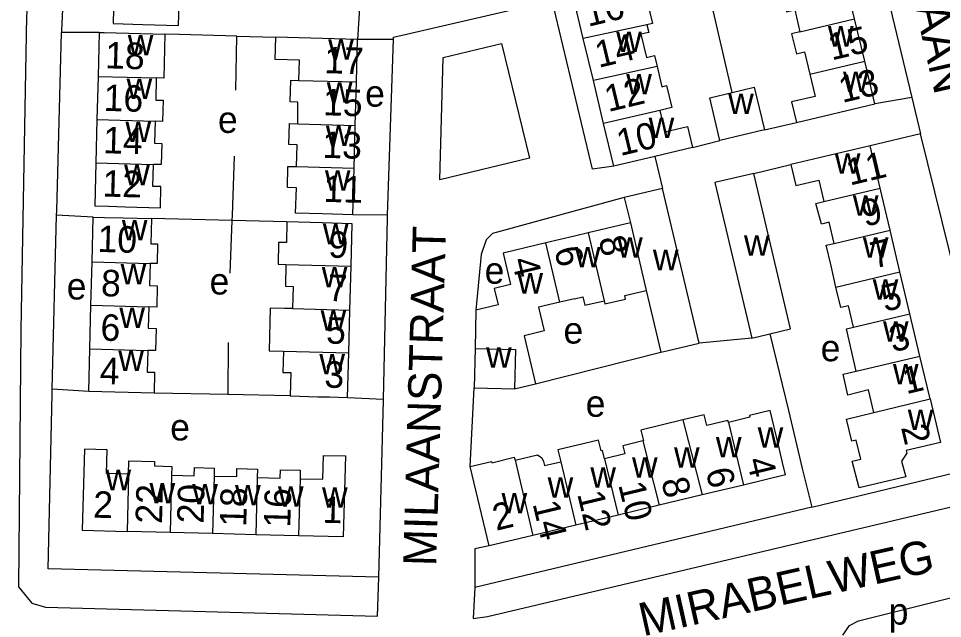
# Model space of a CAD drawing. Extents: x 161936 to 163647, y 386450 to 388633.
# Drawn here: x 162916.2 to 163055.5, y 388096.2 to 388186.7 of the extents above; entities that cross this region are included whole.
import ezdxf

# ---------------------------------------------------------------- set-up
doc = ezdxf.new("R2010")
doc.units = 0
for name, color, linetype in [('BLT_Basislijn', 7, 'Continuous'), ('BLT_Bebouwing', 7, 'Continuous'), ('BLT_Centroide', 7, 'Continuous'), ('BLT_Huisnummer', 7, 'Continuous'), ('BLT_Huisnummer_ tussenligend', 7, 'Continuous'), ('BLT_Onderverdeling_panden', 7, 'Continuous'), ('BLT_Straatnaam', 7, 'Continuous')]:
    doc.layers.add(name, color=color, linetype=linetype)

msp = doc.modelspace()

# ---------------------------------------------------------------- linework, layer by layer
at = {"layer": 'BLT_Basislijn'}
for p, q in [((163043.17, 388206.79), (163050.89, 388174.8)), ((163023.79, 388175.57), (163017.9, 388200.9)), ((162967.64, 388189.16), (162967.32, 388183.58)), ((162928.36, 388184.63), (162922.68, 388184.62)), ((162948.98, 388175.9), (162949.09, 388184.08)), ((162949.09, 388184.08), (162954.99, 388183.92)), ((162972.73, 388183.57), (162967.32, 388183.58)), ((163050.89, 388174.8), (163045.3, 388173.85)), ((163050.89, 388174.8), (163052.19, 388169.35)), ((163028.65, 388169.94), (163033.47, 388171.05)), ((163052.19, 388169.35), (163044.58, 388167.52)), ((163064.35, 388119.93), (163052.19, 388169.35)), ((163017.8, 388167.29), (163021.92, 388168.35)), ((163012.11, 388165.93), (163013.29, 388161.11)), ((163027.06, 388163.36), (163032.63, 388164.69)), ((162921.28, 388130.8), (162921.94, 388157.05)), ((162927.46, 388156.78), (162921.94, 388157.05)), ((162971.83, 388157.07), (162966.59, 388157.14)), ((162948.41, 388156.24), (162936.26, 388156.55)), ((162948.12, 388148.31), (162948.41, 388156.24)), ((162956.66, 388156.04), (162948.41, 388156.24)), ((162947.82, 388137.84), (162947.73, 388130)), ((163026.74, 388138.52), (163018.82, 388137.76)), ((162994.16, 388131.61), (163013.04, 388136.39)), ((162926.77, 388130.49), (162921.28, 388130.8)), ((162947.73, 388130), (162936.63, 388130.23)), ((162984.31, 388119.18), (162984.87, 388131.01)), ((162957.14, 388129.81), (162947.73, 388130)), ((162965.79, 388129.57), (162971.22, 388129.32)), ((163035.78, 388113.03), (163064.35, 388119.93)), ((163035.78, 388113.03), (162984.99, 388100.92))]:
    msp.add_line(p, q, dxfattribs=at)
for points in [[(162927.55, 388243.75), (162924.42, 388242.23), (162922.67, 388240.19), (162922.06, 388237.73), (162919.73, 388214.64), (162917.41, 388187.09), (162916.54, 388139.78), (162916.18, 388100.99), (162918.21, 388098.55), (162920.26, 388097.95), (162970.34, 388096.57), (162970.5, 388102.47)], [(162955.02, 388238.68), (162927.66, 388238.18), (162927.5, 388237.96), (162923.21, 388196.71), (162922.68, 388184.93), (162922.68, 388184.62)], [(162972.73, 388183.57), (162972.74, 388183.92), (162996.64, 388189.43)], [(163005.94, 388164.46), (163002.74, 388164.02), (162996.64, 388189.43)], [(162921.94, 388157.05), (162921.96, 388157.71), (162922.68, 388184.62)], [(162949.09, 388184.08), (162940.48, 388184.32), (162938.26, 388184.37)], [(162971.83, 388157.07), (162972.73, 388183.57)], [(162980.2, 388180.85), (162989, 388182.96), (162993.25, 388165.64), (162979.73, 388162.41), (162980.2, 388180.85)], [(162948.41, 388156.24), (162948.44, 388157.06), (162948.77, 388165.98)], [(163007.52, 388159.75), (162987.68, 388154.29), (162986.72, 388153.34), (162985.97, 388151.11), (162985.16, 388142.75)], [(162971.22, 388129.32), (162971.82, 388156.58), (162971.83, 388157.07)], [(163029.45, 388139.16), (163032.28, 388127.63), (163034.35, 388118.86), (163035.78, 388113.03)], [(162970.5, 388102.47), (162920.67, 388103.73), (162921.26, 388130.06), (162921.28, 388130.8)], [(162970.5, 388102.47), (162971.22, 388129.11), (162971.22, 388129.32)], [(162984.99, 388100.92), (162984.75, 388096.26), (162986.89, 388096.53), (163059.39, 388113.66), (163062.11, 388114.5), (163063.31, 388115.68), (163064.31, 388117.03), (163064.35, 388119.93)], [(162987.17, 388107.18), (162985, 388106.76), (162984.99, 388100.92)], [(163040.49, 388093.7), (163041.48, 388095.17), (163042.85, 388095.87), (163065.75, 388101.61)]]:
    msp.add_lwpolyline(points, dxfattribs=at)
at = {"layer": 'BLT_Bebouwing'}
for p, q in [((163042.26, 388186.68), (163040.74, 388193.1)), ((163001.34, 388183.71), (162999.86, 388189.91)), ((163043.78, 388180.29), (163042.26, 388186.68)), ((162928.36, 388184.63), (162928.19, 388178)), ((162928.36, 388184.63), (162929.12, 388184.61)), ((162929.12, 388184.61), (162938.26, 388184.37)), ((162967.32, 388183.58), (162954.99, 388183.92)), ((162967.14, 388177.16), (162967.32, 388183.58)), ((163002.86, 388177.36), (163001.34, 388183.71)), ((163045.3, 388173.85), (163043.78, 388180.29)), ((162928.19, 388178), (162928.02, 388171.48)), ((162966.96, 388170.6), (162967.14, 388177.16)), ((163004.4, 388170.91), (163002.86, 388177.36)), ((163033.47, 388171.05), (163045.3, 388173.85)), ((162928.02, 388171.48), (162927.85, 388164.97)), ((162966.78, 388164.16), (162966.96, 388170.6)), ((163005.94, 388164.46), (163004.4, 388170.91)), ((163028.65, 388169.94), (163021.92, 388168.35)), ((163017.8, 388167.29), (163012.11, 388165.93)), ((163044.58, 388167.52), (163032.63, 388164.69)), ((163046.1, 388161.13), (163044.58, 388167.52)), ((163012.11, 388165.93), (163005.94, 388164.46)), ((162966.59, 388157.14), (162966.78, 388164.16)), ((163013.29, 388161.11), (163007.52, 388159.75)), ((163018.82, 388137.76), (163013.29, 388161.11)), ((163047.6, 388154.82), (163046.1, 388161.13)), ((163007.52, 388159.75), (163008.44, 388155.89)), ((162927.28, 388150.03), (162927.46, 388156.78)), ((163008.44, 388155.89), (163002.08, 388154.38)), ((163000, 388153.89), (162995.69, 388152.87)), ((163002.08, 388154.38), (163000, 388153.89)), ((163049.09, 388148.51), (163047.6, 388154.82)), ((162927.11, 388143.47), (162927.28, 388150.03)), ((162966.15, 388142.73), (162966.33, 388149.35)), ((163050.6, 388142.18), (163049.09, 388148.51)), ((163010.83, 388145.73), (163013.04, 388136.39)), ((163000, 388144.47), (162997.8, 388143.95)), ((162926.94, 388136.92), (162927.11, 388143.47)), ((162965.97, 388136.29), (162966.15, 388142.73)), ((162985.16, 388142.75), (162985.02, 388136.96)), ((163052.11, 388135.82), (163050.6, 388142.18)), ((163026.74, 388138.52), (163029.45, 388139.16)), ((162926.77, 388130.49), (162926.94, 388136.92)), ((162965.79, 388129.57), (162965.97, 388136.29)), ((162985.02, 388136.96), (162984.87, 388131.01)), ((163053.64, 388129.35), (163052.11, 388135.82)), ((162990.96, 388130.85), (162994.16, 388131.61)), ((162936.63, 388130.23), (162926.77, 388130.49)), ((162984.87, 388131.01), (162990.96, 388130.85)), ((162987.17, 388107.18), (162984.31, 388119.18)), ((163031.84, 388117.9), (163025.49, 388116.37)), ((163025.49, 388116.37), (163019.25, 388114.88)), ((163019.25, 388114.88), (163012.81, 388113.33)), ((163012.81, 388113.33), (163006.58, 388111.84)), ((163006.58, 388111.84), (163000.23, 388110.31)), ((162939.05, 388109.21), (162932.57, 388109.37)), ((163000.23, 388110.31), (162993.73, 388108.75)), ((162945.46, 388109.04), (162939.05, 388109.21)), ((162951.96, 388108.88), (162945.46, 388109.04)), ((162958.42, 388108.71), (162951.96, 388108.88)), ((162993.73, 388108.75), (162987.17, 388107.18))]:
    msp.add_line(p, q, dxfattribs=at)
for points in [[(162930.62, 388192.47), (162930.45, 388185.96), (162934.95, 388185.83), (162940.3, 388185.68), (162940.39, 388188.89), (162939.13, 388188.93), (162939.22, 388192.23)], [(163009.41, 388192.17), (163010.15, 388189.09), (163010.97, 388189.29), (163011.77, 388185.98), (163010.95, 388185.78)], [(163032.5, 388191.15), (163031.21, 388190.84), (163031.96, 388187.71), (163033.24, 388188.01), (163034.02, 388184.73)], [(163010.95, 388185.78), (163011.23, 388184.63), (163010.02, 388184.34), (163010.87, 388180.84), (163012.07, 388181.13), (163012.47, 388179.48)], [(163034.02, 388184.73), (163032.76, 388184.43), (163033.48, 388181.39), (163034.71, 388181.68), (163035.5, 388178.33)], [(162938.26, 388184.37), (162938.08, 388177.73), (162936.96, 388177.76)], [(162958.45, 388177.4), (162958.53, 388180.42), (162954.9, 388180.52), (162954.99, 388183.92)], [(163012.47, 388179.48), (163013.21, 388176.43), (163013.91, 388176.6), (163014.71, 388173.29), (163012.87, 388172.84)], [(162936.96, 388177.76), (162936.87, 388174.43), (162937.99, 388174.41), (162937.9, 388171.21), (162936.77, 388171.24)], [(163035.5, 388178.33), (163036.29, 388174.98), (163032.73, 388174.14), (163033.47, 388171.05)], [(162958.3, 388170.84), (162958.3, 388174.12), (162957.13, 388174.16), (162957.23, 388177.43), (162958.45, 388177.4)], [(163023.79, 388175.57), (163027.13, 388176.36), (163028.65, 388169.94)], [(163021.92, 388168.35), (163020.4, 388174.77), (163023.79, 388175.57)], [(163012.87, 388172.84), (163013.64, 388169.61), (163017.05, 388170.42), (163017.8, 388167.29)], [(162936.77, 388171.24), (162936.68, 388167.91), (162937.81, 388167.88), (162937.72, 388164.7), (162936.55, 388164.73)], [(162958.1, 388164.4), (162958.19, 388167.67), (162956.94, 388167.71), (162957.03, 388170.87), (162958.3, 388170.84)], [(162927.85, 388164.97), (162927.69, 388158.45), (162929.74, 388158.4), (162932.27, 388158.33), (162937.59, 388158.19), (162937.67, 388161.38), (162936.46, 388161.41), (162936.55, 388164.73)], [(162966.59, 388157.14), (162962.03, 388157.27), (162957.97, 388157.38), (162958.08, 388161.2), (162956.73, 388161.24), (162956.82, 388164.43), (162958.1, 388164.4)], [(163032.63, 388164.69), (163033.38, 388161.53), (163036.85, 388162.35), (163037.61, 388159.12)], [(163027.06, 388163.36), (163021.2, 388161.97), (163026.74, 388138.52)], [(163029.45, 388139.16), (163032.61, 388139.91), (163027.06, 388163.36)], [(163039.15, 388152.81), (163038.4, 388155.99), (163037.24, 388155.72), (163036.43, 388158.85), (163037.61, 388159.12)], [(162927.46, 388156.78), (162929.17, 388156.73), (162931.99, 388156.66), (162936.26, 388156.55)], [(162936.26, 388156.55), (162936.16, 388152.75), (162937.15, 388152.72), (162937.07, 388149.77), (162936.05, 388149.79)], [(162956.66, 388156.04), (162956.58, 388152.93), (162955.41, 388152.96), (162955.32, 388149.66), (162956.51, 388149.62)], [(162966.33, 388149.35), (162966.51, 388155.77), (162961.99, 388155.89), (162956.66, 388156.04)], [(162995.69, 388152.87), (162989.24, 388151.34), (162990.37, 388146.59), (162987.91, 388146.01), (162988.5, 388143.54), (162985.16, 388142.75)], [(163039.44, 388146.22), (163038.7, 388149.45), (163037.97, 388152.53), (163039.15, 388152.81)], [(162936.05, 388149.79), (162935.96, 388146.45), (162937.1, 388146.42), (162937.02, 388143.2), (162935.85, 388143.23)], [(162956.51, 388149.62), (162956.42, 388146.34), (162957.59, 388146.31), (162957.49, 388142.97)], [(163004.48, 388144.17), (163004.6, 388143.68), (163007.73, 388144.42), (163007.6, 388144.97), (163010.83, 388145.73)], [(163042.1, 388140.16), (163041.33, 388143.4), (163040.18, 388143.13), (163039.44, 388146.22)], [(163000, 388144.47), (163001.28, 388144.77), (163001.58, 388143.49), (163004.48, 388144.17)], [(162935.85, 388143.23), (162935.76, 388140), (162936.92, 388139.97), (162936.83, 388136.65), (162935.68, 388136.68)], [(162957.49, 388142.97), (162956.31, 388143), (162954.15, 388143.06), (162953.97, 388136.61), (162956.13, 388136.56)], [(162997.8, 388143.95), (162994.61, 388143.2), (162995.46, 388139.61), (162992.44, 388138.89), (162994.16, 388131.61)], [(163042.49, 388133.54), (163041.02, 388139.9), (163042.1, 388140.16)], [(163013.04, 388136.39), (163013.95, 388136.61), (163018.82, 388137.76)], [(162935.68, 388136.68), (162935.59, 388133.4), (162936.71, 388133.38), (162936.63, 388130.23)], [(162956.13, 388136.56), (162956.05, 388133.36), (162957.24, 388133.33), (162957.14, 388129.81)], [(163045.16, 388127.33), (163044.36, 388130.7), (163041.24, 388129.94), (163040.51, 388133.07), (163042.49, 388133.54)], [(162957.14, 388129.81), (162961.34, 388129.69), (162962.46, 388129.66), (162963.07, 388129.65), (162965.79, 388129.57)], [(163053.64, 388129.35), (163055.2, 388122.8), (163050.05, 388121.58), (163050.15, 388121.15), (163049.33, 388119.97), (163049.99, 388117.62), (163042.92, 388115.93), (163041.88, 388119.99), (163043.17, 388120.29), (163042.49, 388123.14), (163041.82, 388122.98), (163041.03, 388126.31), (163045.16, 388127.33)], [(163031.84, 388117.9), (163031.4, 388119.76), (163030.77, 388122.37), (163029.51, 388127.61), (163026.4, 388126.86), (163026.46, 388126.59), (163023.23, 388125.79)], [(163016.33, 388126.18), (163010, 388124.66), (163010.4, 388123.03), (163010.32, 388123.01)], [(163023.23, 388125.79), (163023.15, 388126.1), (163019.96, 388125.34), (163019.58, 388126.95), (163016.33, 388126.18)], [(163004.55, 388120.32), (163004.25, 388121.57), (163004.02, 388121.52), (163003.63, 388123.13), (162997.52, 388121.68), (162997.94, 388119.88)], [(163010.32, 388123.01), (163007.31, 388122.29), (163007.6, 388121.05), (163004.55, 388120.32)], [(162932.79, 388118), (162929.46, 388118.09), (162929.56, 388121.7), (162926.12, 388121.79), (162925.81, 388109.55), (162932.57, 388109.37)], [(162958.64, 388117.32), (162962.07, 388117.24), (162962.16, 388120.83), (162965.47, 388120.75), (162965.16, 388108.54), (162958.42, 388108.71)], [(162984.31, 388119.18), (162987.48, 388119.94), (162987.53, 388119.74), (162990.94, 388120.55), (162991.06, 388120.11)], [(162991.06, 388120.11), (162994.43, 388120.92), (162995.08, 388120.45), (162995.37, 388119.91), (162995.51, 388119.29), (162997.94, 388119.88)], [(162932.79, 388118), (162932.83, 388120.02), (162936.68, 388119.94), (162936.67, 388119.25), (162939.31, 388119.18), (162939.27, 388117.84)], [(162939.27, 388117.84), (162942.67, 388117.75), (162942.7, 388118.99), (162945.71, 388118.91), (162945.68, 388117.71)], [(162945.68, 388117.71), (162949.1, 388117.63), (162949.13, 388118.84), (162952.22, 388118.76), (162952.18, 388117.48)], [(162952.18, 388117.48), (162955.65, 388117.4), (162955.68, 388118.68), (162958.68, 388118.6), (162958.64, 388117.32)]]:
    msp.add_lwpolyline(points, dxfattribs=at)
at = {"layer": 'BLT_Onderverdeling_panden'}
for p, q in [((163034.02, 388184.73), (163042.26, 388186.68)), ((163010.95, 388185.78), (163001.34, 388183.71)), ((163012.47, 388179.48), (163002.86, 388177.36)), ((163035.5, 388178.33), (163043.78, 388180.29)), ((162928.19, 388178), (162936.96, 388177.76)), ((162958.45, 388177.4), (162967.14, 388177.16)), ((163012.87, 388172.84), (163004.4, 388170.91)), ((162928.02, 388171.48), (162936.77, 388171.24)), ((162958.3, 388170.84), (162966.96, 388170.6)), ((162927.85, 388164.97), (162936.55, 388164.73)), ((162958.1, 388164.4), (162966.78, 388164.16)), ((163037.61, 388159.12), (163046.1, 388161.13)), ((163008.44, 388155.89), (163010.83, 388145.73)), ((163002.08, 388154.38), (163004.48, 388144.17)), ((163039.15, 388152.81), (163047.6, 388154.82)), ((162997.8, 388143.95), (162995.69, 388152.87)), ((162927.28, 388150.03), (162936.05, 388149.79)), ((162956.51, 388149.62), (162966.33, 388149.35)), ((163039.44, 388146.22), (163049.09, 388148.51)), ((162927.11, 388143.47), (162935.85, 388143.23)), ((162957.49, 388142.97), (162966.15, 388142.73)), ((163042.1, 388140.16), (163050.6, 388142.18)), ((162926.94, 388136.92), (162935.68, 388136.68)), ((162956.13, 388136.56), (162965.97, 388136.29)), ((162985.02, 388136.96), (162991.14, 388136.8)), ((162991.14, 388136.8), (162990.96, 388130.85)), ((163042.49, 388133.54), (163052.11, 388135.82)), ((163045.16, 388127.33), (163053.64, 388129.35)), ((163016.33, 388126.18), (163019.25, 388114.88)), ((163023.23, 388125.79), (163025.49, 388116.37)), ((163010.32, 388123.01), (163012.81, 388113.33)), ((162991.06, 388120.11), (162993.73, 388108.75)), ((162997.94, 388119.88), (163000.23, 388110.31)), ((163004.55, 388120.32), (163006.58, 388111.84)), ((162932.79, 388118), (162932.57, 388109.37)), ((162939.27, 388117.84), (162939.05, 388109.21)), ((162945.68, 388117.71), (162945.46, 388109.04)), ((162952.18, 388117.48), (162951.96, 388108.88)), ((162958.64, 388117.32), (162958.42, 388108.71))]:
    msp.add_line(p, q, dxfattribs=at)

# ---------------------------------------------------------------- texts
at = {"layer": 'BLT_Centroide'}
for s, p in [('w', (163006.3, 388181.69)), ('w', (163038.23, 388182.5)), ('w', (162932.66, 388181.19)), ('w', (162962.88, 388180.53)), ('w', (162932.48, 388174.59)), ('w', (163007.82, 388175.28)), ('w', (163040.5, 388175.66)), ('w', (162962.67, 388174.03)), ('e', (162968.45, 388173.43)), ('w', (163023.19, 388172.34)), ('e', (162946.26, 388169.47)), ('w', (162932.31, 388168.09)), ('w', (163011.2, 388168.69)), ('w', (162962.53, 388167.5)), ('w', (163039.27, 388163.31)), ('w', (162932.12, 388161.59)), ('w', (162962.38, 388160.78)), ('w', (163041.99, 388156.97)), ('w', (162931.77, 388153.28)), ('w', (162962.08, 388152.69)), ('w', (163025.57, 388150.94)), ('w', (163006.45, 388150.67)), ('w', (163043.5, 388150.66)), ('w', (163000.08, 388149.2)), ('w', (163011.84, 388148.77)), ('w', (162931.58, 388146.62)), ('e', (162986.47, 388146.73)), ('w', (162961.91, 388146.19)), ('w', (162991.41, 388145.25)), ('e', (162923.46, 388144.35)), ('e', (162945, 388145.1)), ('w', (163044.98, 388144.34)), ('w', (162931.39, 388140.06)), ('w', (162961.73, 388139.66)), ('e', (162998.36, 388137.7)), ('w', (163046.53, 388138)), ('e', (163037.14, 388135.03)), ('w', (162931.23, 388133.56)), ('w', (162961.55, 388133.06)), ('w', (162986.68, 388134.06)), ('w', (163048.03, 388131.56)), ('e', (163001.71, 388126.66)), ('w', (163050.27, 388124.66)), ('e', (162939.06, 388123.09)), ('w', (163027.64, 388122.02)), ('w', (163021.34, 388120.52)), ('w', (163015.02, 388119)), ('w', (163008.69, 388117.48)), ('w', (163002.41, 388115.98)), ('w', (162929.3, 388115.59)), ('w', (162935.94, 388113.59)), ('w', (162942.38, 388113.44)), ('w', (162948.84, 388113.3)), ('w', (162995.97, 388114.44)), ('w', (162955.31, 388113.09)), ('w', (162961.95, 388112.94)), ('w', (162989.02, 388112.09)), ('p', (163047.39, 388095.32))]:
    msp.add_text(s, height=4, dxfattribs=at).set_placement(p)
at = {"layer": 'BLT_Huisnummer'}
for s, rotation, p in [('18', 358.4159, (162929.22, 388179.22)), ('14', 13.4347, (163003.66, 388179.27)), ('17', 358.412, (162962.26, 388178.49)), ('13', 13.3209, (163040.4, 388173.98)), ('10', 13.4345, (163006.92, 388165.97)), ('11', 13.3541, (163041.54, 388161.52)), ('12', 358.5021, (162928.81, 388159.88)), ('11', 358.4267, (162962.12, 388159.08)), ('10', 358.4138, (162928.06, 388151.53)), ('9', 358.4122, (162962.87, 388150.67)), ('8', 283.2316, (163003.61, 388153.5)), ('4', 283.3209, (162990.52, 388150.3)), ('5', 13.3508, (163046.79, 388142.47)), ('4', 358.4955, (162928.4, 388131.62)), ('3', 358.417, (162962.27, 388131.07)), ('1', 13.3508, (163050.04, 388130.05)), ('2', 283.3641, (163049.23, 388125.07)), ('4', 283.4852, (163025.96, 388120.12)), ('8', 283.4881, (163013.08, 388117.05)), ('2', 358.5371, (162927.41, 388111.45)), ('22', 88.54, (162937.82, 388110.49)), ('16', 88.5359, (162957.16, 388109.91)), ('1', 358.5371, (162962, 388110.68)), ('2', 13.4917, (162988.2, 388109.45)), ('14', 283.4868, (162993.68, 388113.56))]:
    msp.add_text(s, height=4, rotation=rotation, dxfattribs=at).set_placement(p)
at = {"layer": 'BLT_Huisnummer_ tussenligend'}
for s, rotation, p in [('16', 13.4347, (163002.06, 388185.46)), ('15', 13.3209, (163038.8, 388180.39)), ('12', 13.4345, (163005.1, 388172.61)), ('16', 358.4159, (162928.99, 388172.8)), ('15', 358.4267, (162962.07, 388172.14)), ('14', 358.5021, (162928.91, 388166.41)), ('13', 358.4267, (162961.97, 388165.72)), ('9', 13.3508, (163043.8, 388155.3)), ('7', 13.3508, (163045.17, 388148.99)), ('6', 283.3209, (162996.94, 388151.91)), ('8', 358.4138, (162928.59, 388144.86)), ('7', 358.4122, (162962.76, 388144.13)), ('6', 358.4955, (162928.51, 388138.15)), ('5', 358.417, (162962.52, 388137.71)), ('3', 13.3508, (163048, 388136.36)), ('6', 283.4852, (163019.78, 388118.52)), ('20', 88.5359, (162944.09, 388110.53)), ('10', 283.4881, (163006.6, 388116.42)), ('18', 88.5359, (162950.52, 388110.03)), ('12', 283.4881, (163000.41, 388115.03))]:
    msp.add_text(s, height=4, rotation=rotation, dxfattribs=at).set_placement(p)
at = {"layer": 'BLT_Straatnaam'}
for s, height, rotation, p in [('BOLOGNALAAN', 4.9999, 282.77, (163043.23, 388224.32)), ('MILAANSTRAAT', 4.9999, 88.3458, (162979.17, 388104.08)), ('MIRABELWEG', 5, 12.6075, (163010.35, 388093.54))]:
    msp.add_text(s, height=height, rotation=rotation, dxfattribs=at).set_placement(p)

doc.saveas('drawing.dxf')
